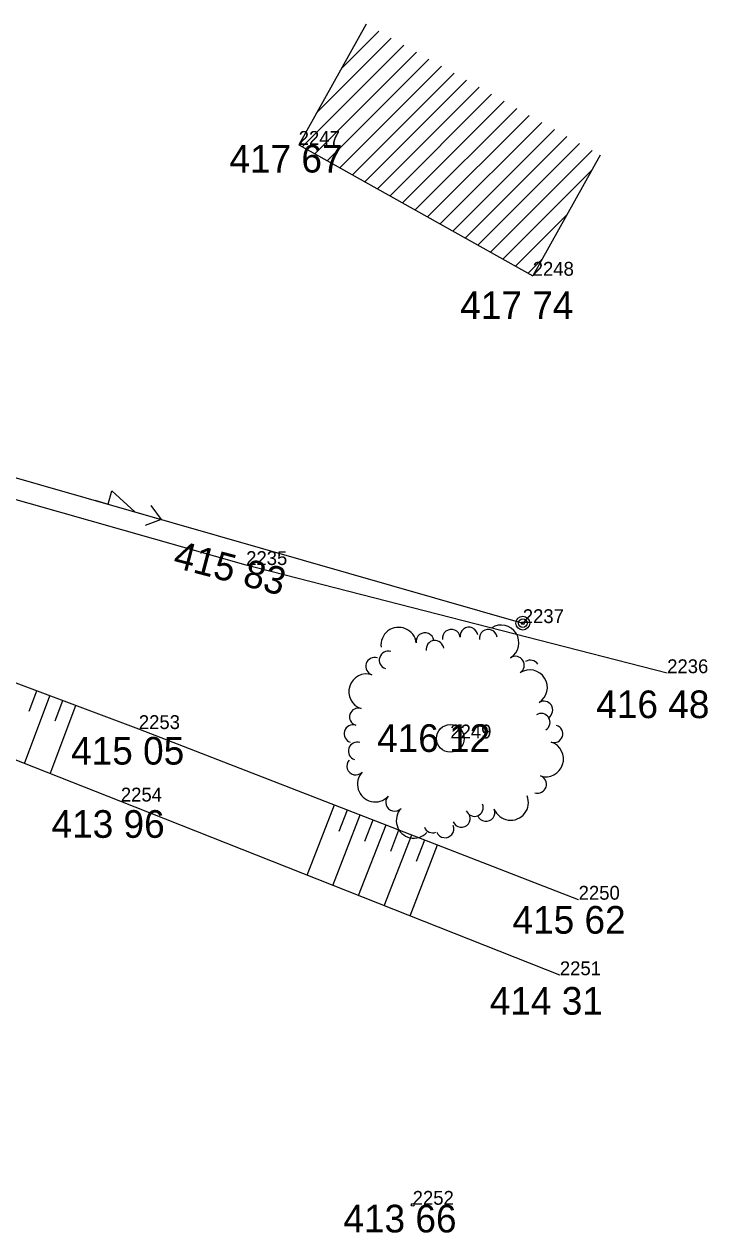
# Model space of a CAD drawing. Extents: x -559180 to -551373, y -1076947 to -1072071.
# Drawn here: x -554894.28 to -554869.57, y -1073231.06 to -1073187.37 of the extents above; entities that cross this region are included whole.
import ezdxf

# ---------------------------------------------------------------- set-up
doc = ezdxf.new("R2010")
doc.units = 0
for name, color, linetype in [('12_PLOTY', 7, 'Continuous'), ('14_BUDOVY', 7, 'Continuous'), ('1_VODA_ZN', 7, 'Continuous'), ('20_EL_ZN', 7, 'Continuous'), ('26_SRAFY', 7, 'Continuous'), ('27_HRANA_PATA', 7, 'Continuous'), ('32', 7, 'Continuous'), ('34_ZELEN', 7, 'Continuous'), ('3_BODY', 7, 'Continuous'), ('6_VYSKY', 7, 'Continuous'), ('NNnadzemní', 7, 'Continuous')]:
    doc.layers.add(name, color=color, linetype=linetype)

# ---------------------------------------------------------------- blocks, each defined once
blk = doc.blocks.new('POINT_DISPLAY')
blk.add_line((0, 0), (0, 0))
blk = doc.blocks.new('SLDP')
at = {"layer": '20_EL_ZN'}
for radius in [0.25, 0.158, 0.05]:
    blk.add_circle((0, 0), radius, dxfattribs=at)
blk = doc.blocks.new('STLV')
at = {"layer": '34_ZELEN'}
blk.add_circle((0, 0), 0.5, dxfattribs=at)
for centre, radius, start, end in [((-1.866, 3.377), 0.64, 7.279, 187.2791), ((0.038, 3.62), 0.32, 7.279, 187.2791), ((0.673, 3.701), 0.32, 7.279, 187.2791), ((1.372, 3.62), 0.32, 7.279, 187.2791), ((1.839, 3.46), 0.64, 302.4264, 122.4264), ((-0.914, 3.498), 0.32, 7.279, 187.2791), ((-0.552, 3.222), 0.32, 97.2791, 188.0812), ((-0.556, 3.222), 0.32, 6.4769, 97.2791), ((-2.248, 2.834), 0.32, 72.1317, 252.1317), ((-2.733, 2.607), 0.32, 72.1317, 252.1317), ((2.354, 2.649), 0.32, 302.4264, 122.4264), ((2.893, 2.511), 0.32, 32.4264, 123.2285), ((-3.027, 1.693), 0.64, 72.1317, 252.1317), ((2.869, 1.839), 0.64, 302.4264, 122.4264), ((3.383, 1.029), 0.32, 302.4264, 122.4264), ((-3.322, 0.779), 0.32, 72.1317, 252.1317), ((3.287, 0.583), 0.32, 32.4264, 123.2285), ((-3.518, 0.17), 0.32, 72.1317, 252.1317), ((3.285, 0.587), 0.32, 301.6242, 32.4264), ((3.746, 0.168), 0.32, 252.1317, 72.1317), ((-3.366, -0.453), 0.32, 72.1317, 252.1317), ((3.452, -0.746), 0.64, 252.1317, 72.1317), ((-3.419, -1.001), 0.32, 136.9844, 316.9844), ((-2.717, -1.656), 0.64, 136.9844, 316.9844), ((3.157, -1.66), 0.32, 252.1317, 72.1317), ((-2.015, -2.311), 0.32, 136.9844, 316.9844), ((2.185, -2.318), 0.64, 201.8371, 21.8371), ((-1.313, -2.966), 0.64, 136.9844, 316.9844), ((0.877, -2.497), 0.32, 201.035, 291.8371), ((0.873, -2.499), 0.32, 291.8371, 22.6393), ((1.293, -2.675), 0.32, 201.8371, 21.8371), ((0.402, -2.891), 0.32, 201.8371, 21.8371), ((-0.639, -3.093), 0.32, 201.035, 291.8371), ((-0.192, -3.27), 0.32, 201.8371, 21.8371)]:
    blk.add_arc(centre, radius, start, end, dxfattribs=at)
blk.add_blockref('POINT_DISPLAY', (0, 0), dxfattribs=at)
blk = doc.blocks.new('T')
at = {"layer": '6_VYSKY'}
blk.add_circle((0, 0), 0.05, dxfattribs=at)
blk = doc.blocks.new('ELNN')
at = {"layer": '20_EL_ZN'}
for p, q in [((0.5, 0), (0.5, 0.5)), ((0.5, 0.5), (1.5, 0)), ((0, 0), (0.5, 0)), ((1.5, 0), (2.5, 0))]:
    blk.add_line(p, q, dxfattribs=at)
blk.add_lwpolyline([(2, 0.375), (2.5, 0), (2, -0.375)], dxfattribs=at)

msp = doc.modelspace()

# ---------------------------------------------------------------- linework, layer by layer
at = {"layer": '12_PLOTY'}
for p, q in [((-554886.26, -1073206.92), (-554899.27, -1073203.23)), ((-554871.04, -1073210.83), (-554886.26, -1073206.92))]:
    msp.add_line(p, q, dxfattribs=at)
at = {"layer": '14_BUDOVY'}
for p, q in [((-554881.92, -1073187.366), (-554884.36, -1073191.73)), ((-554884.36, -1073191.73), (-554875.9, -1073196.46)), ((-554873.46, -1073192.096), (-554875.9, -1073196.46))]:
    msp.add_line(p, q, dxfattribs=at)
at = {"layer": '26_SRAFY'}
for p, q in [((-554894.099, -1073212.203), (-554893.825, -1073211.469)), ((-554894.276, -1073214.097), (-554893.356, -1073211.645)), ((-554893.165, -1073212.558), (-554892.888, -1073211.82)), ((-554893.345, -1073214.464), (-554892.42, -1073211.996)), ((-554884.055, -1073218.135), (-554883.068, -1073215.594)), ((-554882.898, -1073216.538), (-554882.602, -1073215.775)), ((-554883.125, -1073218.503), (-554882.136, -1073215.956)), ((-554881.967, -1073216.902), (-554881.67, -1073216.137)), ((-554882.195, -1073218.871), (-554881.204, -1073216.318)), ((-554881.265, -1073219.239), (-554880.272, -1073216.679)), ((-554881.035, -1073217.266), (-554880.738, -1073216.499)), ((-554880.335, -1073219.607), (-554879.339, -1073217.041)), ((-554880.104, -1073217.629), (-554879.805, -1073216.86))]:
    msp.add_line(p, q, dxfattribs=at)
at = {"layer": '27_HRANA_PATA'}
for p, q in [((-554890.14, -1073212.85), (-554904.63, -1073207.42)), ((-554890.79, -1073215.47), (-554905.72, -1073209.59)), ((-554874.24, -1073219.02), (-554890.14, -1073212.85)), ((-554874.92, -1073221.75), (-554890.79, -1073215.47))]:
    msp.add_line(p, q, dxfattribs=at)
at = {"layer": '32'}
for p, q in [((-554883.713, -1073190.574), (-554881.013, -1073187.873)), ((-554882.817, -1073188.97), (-554881.466, -1073187.62)), ((-554884.233, -1073191.801), (-554880.559, -1073188.127)), ((-554883.78, -1073192.054), (-554880.106, -1073188.38)), ((-554883.326, -1073192.308), (-554879.652, -1073188.634)), ((-554882.873, -1073192.561), (-554879.199, -1073188.887)), ((-554882.419, -1073192.815), (-554878.745, -1073189.141)), ((-554881.966, -1073193.069), (-554878.292, -1073189.395)), ((-554881.512, -1073193.322), (-554877.838, -1073189.648)), ((-554881.059, -1073193.576), (-554877.385, -1073189.902)), ((-554880.605, -1073193.829), (-554876.931, -1073190.155)), ((-554880.152, -1073194.083), (-554876.478, -1073190.409)), ((-554879.698, -1073194.336), (-554876.024, -1073190.662)), ((-554879.245, -1073194.59), (-554875.571, -1073190.916)), ((-554878.791, -1073194.844), (-554875.117, -1073191.17)), ((-554878.337, -1073195.097), (-554874.663, -1073191.423)), ((-554877.884, -1073195.351), (-554874.21, -1073191.677)), ((-554877.43, -1073195.604), (-554873.756, -1073191.93)), ((-554876.977, -1073195.858), (-554873.771, -1073192.652)), ((-554876.523, -1073196.111), (-554874.667, -1073194.256)), ((-554876.07, -1073196.365), (-554875.564, -1073195.859))]:
    msp.add_line(p, q, dxfattribs=at)
at = {"layer": 'NNnadzemní'}
msp.add_line((-554905.61, -1073200.6), (-554876.26, -1073209.02), dxfattribs=at)

# ---------------------------------------------------------------- block references
at = {"layer": '1_VODA_ZN'}
for p in [(-554884.36, -1073191.73), (-554875.9, -1073196.46), (-554886.26, -1073206.92), (-554876.26, -1073209.02), (-554871.04, -1073210.83), (-554890.14, -1073212.85), (-554878.88, -1073213.19), (-554890.79, -1073215.47), (-554874.24, -1073219.02), (-554874.92, -1073221.75), (-554880.24, -1073230.05)]:
    msp.add_blockref('POINT_DISPLAY', p, dxfattribs=at)
at = {"layer": '20_EL_ZN', "xscale": 1.0000024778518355, "yscale": 1.0000024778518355, "rotation": -16.00729498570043}
msp.add_blockref('ELNN', (-554891.732, -1073204.581), dxfattribs=at)
at = {"layer": '20_EL_ZN'}
msp.add_blockref('SLDP', (-554876.26, -1073209.02), dxfattribs=at)
at = {"layer": '32'}
msp.add_blockref('POINT_DISPLAY', (-554881.92, -1073187.366), dxfattribs=at)
at = {"layer": '34_ZELEN'}
msp.add_blockref('STLV', (-554878.88, -1073213.19), dxfattribs=at)
at = {"layer": '6_VYSKY'}
msp.add_blockref('T', (-554880.24, -1073230.05), dxfattribs=at)
msp.add_blockref('T', (-554880.24, -1073230.05), dxfattribs=at)

# ---------------------------------------------------------------- texts
at = {"layer": '3_BODY'}
for s, p in [('2247', (-554884.36, -1073191.73)), ('2248', (-554875.9, -1073196.46)), ('2235', (-554886.26, -1073206.92)), ('2237', (-554876.26, -1073209.02)), ('2236', (-554871.04, -1073210.83)), ('2253', (-554890.14, -1073212.85)), ('2249', (-554878.88, -1073213.19)), ('2254', (-554890.79, -1073215.47)), ('2250', (-554874.24, -1073219.02)), ('2251', (-554874.92, -1073221.75)), ('2252', (-554880.24, -1073230.05))]:
    msp.add_text(s, height=0.5, dxfattribs=at).set_placement(p)
at = {"layer": '6_VYSKY'}
for s, p in [('417 67', (-554886.865, -1073192.73)), ('417 74', (-554878.519, -1073198.029)), ('416 48', (-554873.602, -1073212.456)), ('416 12', (-554881.527, -1073213.678)), ('415 05', (-554892.588, -1073214.135)), ('413 96', (-554893.295, -1073216.783)), ('415 62', (-554876.631, -1073220.248)), ('414 31', (-554877.453, -1073223.177)), ('413 66', (-554882.745, -1073231.05))]:
    msp.add_text(s, height=1, dxfattribs=at).set_placement(p)
msp.add_text('415 83', height=1, rotation=345.2247, dxfattribs=at).set_placement((-554888.944, -1073206.989))

doc.saveas('drawing.dxf')
